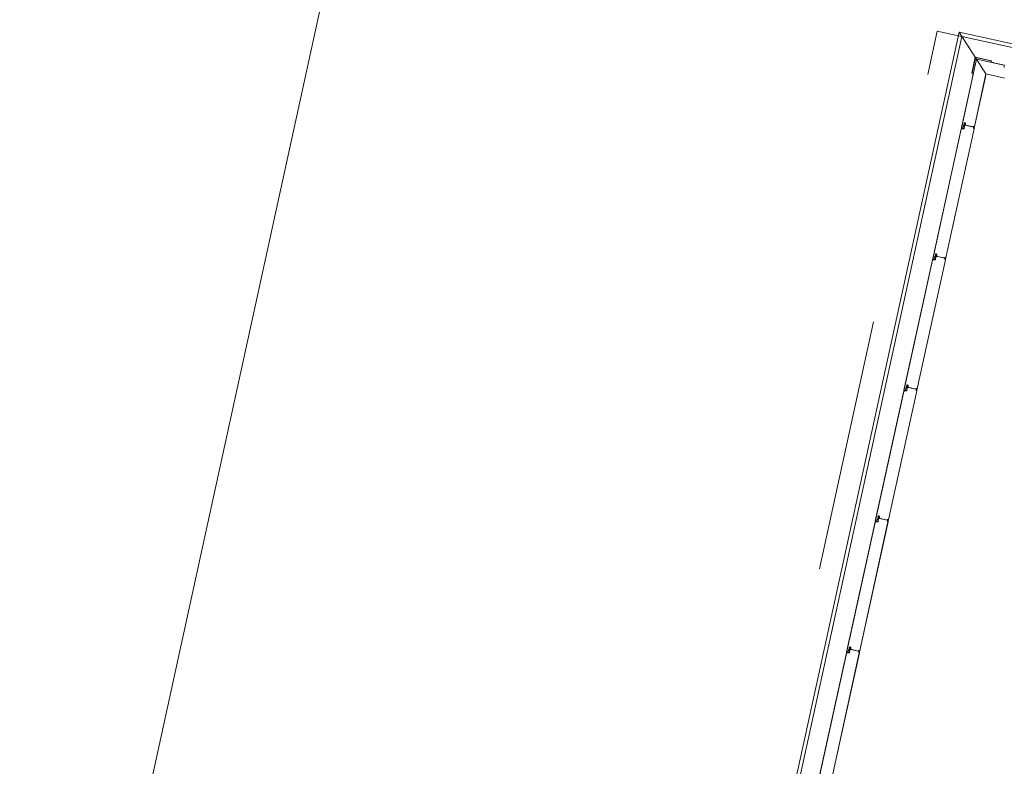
# Model space of a CAD drawing. Header units: metres. Extents: x 233012 to 233264, y 553571 to 554014.
# Tile 278 of 313: x 233092.7 to 233100.48, y 554002.74 to 554008.64. Entities that reach past the tile are written whole.
import ezdxf

# ---------------------------------------------------------------- set-up
doc = ezdxf.new("R2010")
doc.units = ezdxf.units.M
doc.linetypes.add('NLCS-HIDDEN', pattern=[4, 2, -2])
for name, color, linetype, lineweight in [('A-N---NPP', 251, 'NLCS-HIDDEN', 9), ('A-NA23_vloer', 252, 'Continuous', 0), ('A-NL$1B_3D-modellen_algemeen', 252, 'Continuous', 5), ('A-NL$1B_3D-modellen_algemeen-drsn', 252, 'Continuous', 5), ('A-NL23_vloeraanzicht', 252, 'Continuous', 5)]:
    doc.layers.add(name, color=color, linetype=linetype, lineweight=lineweight)

# ---------------------------------------------------------------- blocks, each defined once
blk = doc.blocks.new('NLRS_41_GM_WPB_waterslag_gen_mie - waterslag-5562979-01_Situatie')
at = {"layer": 'A-NL$1B_3D-modellen_algemeen'}
for p, q in [((-51.4815, 0.279), (51.2025, 0.279)), ((-51.4815, 0.279), (-51.3145, 0.112)), ((-51.3125, 0.11), (-51.3015, 0.099))]:
    blk.add_line(p, q, dxfattribs=at)
blk = doc.blocks.new('NLRS_41_GM_WPB_waterslag_gen_mie - waterslag-5560439-01_Situatie')
at = {"layer": 'A-NL$1B_3D-modellen_algemeen'}
for p, q in [((-12.2295, -0.112), (-12.3965, -0.279)), ((-12.2165, -0.099), (-12.2275, -0.11)), ((12.1175, -0.279), (-12.3965, -0.279))]:
    blk.add_line(p, q, dxfattribs=at)
blk = doc.blocks.new('NLRS_41_GM_TLB_zetwerk hoek_gen_mie - 130x20x12-6129451-01_Situatie')
at = {"layer": 'A-NL$1B_3D-modellen_algemeen-drsn'}
for p, q in [((0.002, 0.138), (0, 0.138)), ((0, 0.138), (0, 0.116)), ((0, 0.116), (0.01, 0.116)), ((0.002, 0.118), (0.002, 0.138)), ((0.012, 0.118), (0.002, 0.118)), ((0.01, 0.116), (0.01, -0.01)), ((0.012, -0.012), (0.012, 0.118)), ((-0.116, 0), (-0.138, 0)), ((-0.138, 0), (-0.138, -0.002)), ((-0.116, -0.01), (-0.116, 0)), ((-0.138, -0.002), (-0.118, -0.002)), ((-0.118, -0.002), (-0.118, -0.012)), ((-0.118, -0.012), (0.012, -0.012)), ((0.01, -0.01), (-0.116, -0.01))]:
    blk.add_line(p, q, dxfattribs=at)

msp = doc.modelspace()

# ---------------------------------------------------------------- linework, layer by layer
at = {"layer": 'A-N---NPP', "flags": 128}
msp.add_lwpolyline([(233208.526, 553888.618), (233228.609, 553980.395), (233099.954, 554008.548), (233025.404, 553667.867), (233154.055, 553639.689), (233189.361, 553801.036), (233206.475, 553797.378), (233225.622, 553884.877)], close=True, dxfattribs=at)
at = {"layer": 'A-NA23_vloer', "flags": 128}
msp.add_lwpolyline([(233189.7304, 553676.5115), (233188.6615, 553671.627), (233028.9605, 553706.5739), (233096.3338, 554014.4585), (233264.2582, 553977.7124), (233263.9339, 553967.3248), (233258.9348, 553967.4302), (233259.131, 553973.716), (233100.1493, 554008.5053), (233034.9138, 553710.3894), (233189.7304, 553676.5115)], dxfattribs=at)
at = {"layer": 'A-NL$1B_3D-modellen_algemeen-drsn'}
for p, q in [((233100.2639, 554008.3267), (233100.1446, 554007.7818)), ((233100.1465, 554007.7855), (233100.2646, 554008.3255)), ((233100.4846, 554008.2784), (233100.2639, 554008.3267)), ((233100.3394, 554008.2088), (233100.2646, 554008.3255)), ((233100.2646, 554008.3255), (233100.4805, 554008.2782)), ((233100.4837, 554008.2747), (233100.4841, 554008.2589)), ((233100.2457, 554007.7808), (233100.3394, 554008.2088)), ((233100.2936, 554007.9946), (233100.3376, 554008.1959)), ((233100.4854, 554008.1768), (233100.3394, 554008.2088)), ((233100.2467, 554007.7805), (233100.291, 554007.9829)), ((233100.1433, 554007.7756), (233099.918, 554006.7463)), ((233100.1434, 554007.7716), (233099.9199, 554006.75)), ((233100.2448, 554007.7765), (233100.0192, 554006.7453)), ((233100.0201, 554006.745), (233100.2458, 554007.7762)), ((233100.1627, 554007.7761), (233100.1433, 554007.7756)), ((233100.1628, 554007.7751), (233100.147, 554007.7747)), ((233100.1589, 554007.797), (233100.1553, 554007.7805)), ((233100.1563, 554007.7803), (233100.1599, 554007.7968)), ((233100.1632, 554007.8026), (233100.167, 554007.8197)), ((233100.1642, 554007.8024), (233100.1679, 554007.8195)), ((233100.1674, 554007.8143), (233100.1651, 554007.8035)), ((233100.1692, 554007.7968), (233100.1651, 554007.7781)), ((233100.1684, 554007.8141), (233100.166, 554007.8033)), ((233100.1702, 554007.7966), (233100.1661, 554007.7779)), ((233100.2384, 554007.7897), (233100.1749, 554007.8036)), ((233100.1773, 554007.8177), (233100.1757, 554007.805)), ((233100.1767, 554007.8048), (233100.1783, 554007.8176)), ((233100.177, 554007.8031), (233100.2372, 554007.7899)), ((233100.2435, 554007.7935), (233100.2432, 554007.781)), ((233100.2445, 554007.7935), (233100.2442, 554007.781)), ((233099.9167, 554006.7401), (233099.6914, 554005.7108)), ((233100.0182, 554006.741), (233099.7926, 554005.7098)), ((233099.7935, 554005.7095), (233100.0192, 554006.7407)), ((233099.9362, 554006.7406), (233099.9167, 554006.7401)), ((233099.9362, 554006.7396), (233099.9204, 554006.7392)), ((233099.9323, 554006.7615), (233099.9287, 554006.745)), ((233099.9297, 554006.7448), (233099.9333, 554006.7613)), ((233099.9366, 554006.7672), (233099.9404, 554006.7842)), ((233099.9376, 554006.7669), (233099.9413, 554006.784)), ((233099.9408, 554006.7789), (233099.9385, 554006.768)), ((233099.9426, 554006.7613), (233099.9385, 554006.7426)), ((233099.9418, 554006.7786), (233099.9394, 554006.7678)), ((233099.9395, 554006.7424), (233099.9436, 554006.7611)), ((233100.0118, 554006.7542), (233099.9483, 554006.7681)), ((233099.9507, 554006.7822), (233099.9491, 554006.7695)), ((233099.9501, 554006.7693), (233099.9517, 554006.7821)), ((233099.9504, 554006.7676), (233100.0106, 554006.7545)), ((233100.0169, 554006.758), (233100.0167, 554006.7455)), ((233100.0177, 554006.7455), (233100.0179, 554006.758)), ((233099.9168, 554006.7361), (233099.6933, 554005.7145)), ((233099.71, 554005.7317), (233099.7138, 554005.7487)), ((233099.711, 554005.7314), (233099.7147, 554005.7485)), ((233099.7142, 554005.7434), (233099.7119, 554005.7325)), ((233099.7128, 554005.7323), (233099.7152, 554005.7431)), ((233099.7852, 554005.7187), (233099.7217, 554005.7326)), ((233099.7242, 554005.7467), (233099.7225, 554005.734)), ((233099.7251, 554005.7466), (233099.7235, 554005.7338)), ((233099.7238, 554005.7321), (233099.784, 554005.719)), ((233099.6901, 554005.7047), (233099.4648, 554004.6753)), ((233099.4667, 554004.679), (233099.6902, 554005.7006)), ((233099.566, 554004.6743), (233099.7916, 554005.7055)), ((233099.5669, 554004.674), (233099.7926, 554005.7052)), ((233099.7096, 554005.7051), (233099.6901, 554005.7047)), ((233099.7096, 554005.7041), (233099.6938, 554005.7037)), ((233099.7021, 554005.7095), (233099.7057, 554005.726)), ((233099.7031, 554005.7093), (233099.7067, 554005.7258)), ((233099.716, 554005.7258), (233099.7119, 554005.7071)), ((233099.7129, 554005.7069), (233099.717, 554005.7256)), ((233099.7903, 554005.7225), (233099.7901, 554005.71)), ((233099.7913, 554005.7225), (233099.7911, 554005.71)), ((233099.4635, 554004.6692), (233099.2383, 554003.6398)), ((233099.4636, 554004.6651), (233099.2401, 554003.6435)), ((233099.565, 554004.67), (233099.3394, 554003.6388)), ((233099.3403, 554003.6385), (233099.566, 554004.6697)), ((233099.483, 554004.6697), (233099.4635, 554004.6692)), ((233099.4672, 554004.6682), (233099.483, 554004.6687)), ((233099.4755, 554004.674), (233099.4791, 554004.6905)), ((233099.4765, 554004.6738), (233099.4801, 554004.6903)), ((233099.4872, 554004.7132), (233099.4834, 554004.6962)), ((233099.4844, 554004.6959), (233099.4881, 554004.713)), ((233099.4876, 554004.7079), (233099.4853, 554004.697)), ((233099.4894, 554004.6903), (233099.4853, 554004.6716)), ((233099.4886, 554004.7076), (233099.4863, 554004.6968)), ((233099.4863, 554004.6714), (233099.4904, 554004.6901)), ((233099.5586, 554004.6832), (233099.4951, 554004.6971)), ((233099.4976, 554004.7112), (233099.4959, 554004.6985)), ((233099.4969, 554004.6983), (233099.4985, 554004.7111)), ((233099.4972, 554004.6966), (233099.5574, 554004.6835)), ((233099.5637, 554004.687), (233099.5635, 554004.6745)), ((233099.5647, 554004.687), (233099.5645, 554004.6745)), ((233099.2369, 554003.6337), (233099.0117, 554002.6043)), ((233099.0135, 554002.608), (233099.237, 554003.6296)), ((233099.3384, 554003.6345), (233099.1128, 554002.6033)), ((233099.1591, 554002.8103), (233099.3394, 554003.6342)), ((233099.2564, 554003.6342), (233099.2369, 554003.6337)), ((233099.2406, 554003.6328), (233099.2564, 554003.6332)), ((233099.2525, 554003.655), (233099.2489, 554003.6385)), ((233099.2499, 554003.6383), (233099.2535, 554003.6548)), ((233099.2606, 554003.6777), (233099.2568, 554003.6607)), ((233099.2578, 554003.6604), (233099.2615, 554003.6775)), ((233099.261, 554003.6724), (233099.2587, 554003.6615)), ((233099.2628, 554003.6548), (233099.2587, 554003.6361)), ((233099.262, 554003.6721), (233099.2597, 554003.6613)), ((233099.2597, 554003.6359), (233099.2638, 554003.6546)), ((233099.332, 554003.6477), (233099.2685, 554003.6616)), ((233099.271, 554003.6757), (233099.2693, 554003.663)), ((233099.272, 554003.6756), (233099.2703, 554003.6628)), ((233099.2706, 554003.6611), (233099.3309, 554003.648)), ((233099.3371, 554003.6515), (233099.3369, 554003.639)), ((233099.3379, 554003.639), (233099.3381, 554003.6515))]:
    msp.add_line(p, q, dxfattribs=at)
for centre, major_axis, ratio, start_param, end_param in [((233100.4797, 554008.2743), (0.00267, -0.00298), 1, 0.931354, 2.19532), ((233100.4797, 554008.2743), (-0.00344, -0.00203), 1, 2.699863, 3.963829), ((233100.1473, 554007.7708), (0.00298, 0.00267), 1, 0.931354, 2.19532), ((233100.1473, 554007.7708), (0.00203, -0.00344), 1, 2.699863, 3.963829), ((233100.1506, 554007.7846), (0.0042, 0.00007), 1, 2.909966, 4.217373), ((233100.1506, 554007.7846), (0.00345, -0.0024), 1, 3.534291, 4.841698), ((233100.1531, 554007.781), (0.00151, -0.00282), 1, 5.313654, 7.14784), ((233100.1531, 554007.781), (0.0017, -0.0014), 1, 4.924274, 6.758459), ((233100.1531, 554007.781), (0.00081, -0.00205), 1, 5.42827, 7.262456), ((233100.1623, 554007.7963), (0.00188, -0.00295), 1, 3.371735, 3.930592), ((233100.1623, 554007.7963), (-0.00016, -0.0035), 1, 3.985195, 4.544052), ((233100.1623, 554007.7963), (0.00108, -0.00225), 1, 3.490623, 4.04948), ((233100.1611, 554007.8031), (0.00189, -0.00113), 1, 6.046079, 6.604935), ((233100.1611, 554007.8031), (0.00144, -0.00166), 1, 0.083893, 0.64275), ((233100.1627, 554007.7786), (0.00225, 0.00108), 1, 4.29038, 5.620278), ((233100.1627, 554007.7786), (0.00143, -0.0032), 1, 5.888446, 7.218344), ((233100.1627, 554007.7786), (0.00275, 0.00217), 1, 4.069193, 5.39909), ((233100.1611, 554007.8031), (0.00315, -0.00056), 1, 5.686243, 6.2451), ((233100.1682, 554007.8028), (0.00316, 0.00052), 1, 2.764345, 4.299093), ((233100.1682, 554007.8028), (0.00218, 0.00029), 1, 2.796726, 4.331349), ((233100.1682, 554007.8028), (0.0022, -0.00005), 1, 2.951707, 4.48633), ((233100.1704, 554007.819), (0.00116, 0.0033), 1, 0.122489, 1.693286), ((233100.1704, 554007.819), (0.00116, 0.0033), 1, 0.122489, 1.693286), ((233100.1706, 554007.8137), (0.00306, 0.00094), 1, 1.055608, 2.626404), ((233100.1668, 554007.7973), (-0.0004, -0.00247), 1, 1.517566, 3.052924), ((233100.1668, 554007.7973), (0.00138, 0.00322), 1, 4.902642, 6.438001), ((233100.1668, 554007.7973), (0.00212, -0.00278), 1, 0.704419, 2.239778), ((233100.1704, 554007.819), (0.00192, 0.0016), 1, 0.662909, 2.233706), ((233100.1706, 554007.8137), (0.00219, 0.00023), 1, 1.249046, 2.819842), ((233100.1706, 554007.8137), (0.00219, 0.00023), 1, 1.249046, 2.819842), ((233100.1722, 554007.8133), (0.00131, 0.00177), 1, 5.221733, 6.705263), ((233100.1722, 554007.8133), (0.00072, 0.00208), 1, 4.916898, 6.400428), ((233100.1722, 554007.8133), (0.00246, -0.00204), 1, 0.564994, 2.048524), ((233100.1769, 554007.8051), (0.00077, 0.00341), 1, 1.664264, 2.402198), ((233100.1769, 554007.8051), (0.0035, -0.00012), 1, 3.048082, 3.786017), ((233100.1769, 554007.8051), (0.00199, 0.00152), 1, 2.360264, 3.114134), ((233100.1749, 554007.818), (0.00137, 0.00209), 1, 5.162977, 6.646507), ((233100.1749, 554007.818), (-0.00014, -0.0035), 1, 1.481303, 2.964833), ((233100.1749, 554007.818), (0.00145, 0.00319), 1, 5.011082, 6.494612), ((233100.1773, 554007.8047), (0.00061, -0.00153), 1, 4.202447, 5.685977), ((233100.1773, 554007.8047), (0.000586, -0.000281), 1, 3.460683, 4.944212), ((233100.1773, 554007.8047), (0.000142, -0.000634), 1, 4.363322, 5.846852), ((233100.2374, 554007.7909), (0.000794, -0.000608), 1, 5.150418, 6.721214), ((233100.2386, 554007.7907), (0.000884, -0.000467), 1, 4.982599, 6.553395), ((233100.2411, 554007.7936), (0.00069, 0.00186), 1, 0.040866, 1.709453), ((233100.2429, 554007.781), (0.0027, -0.0013), 1, 2.472128, 4.943664), ((233100.2429, 554007.781), (0.00299, -0.00023), 1, 2.099436, 4.570971), ((233100.2415, 554007.7932), (0.00031, 0.00126), 1, 4.933576, 7.877773), ((233100.2429, 554007.781), (0.00199, -0.00017), 1, 2.107302, 4.578591), ((233100.2415, 554007.7932), (0.000034, -0.000291), 1, 1.43767, 4.381867), ((233100.2415, 554007.7932), (0.000102, -0.000275), 1, 1.198998, 4.143195), ((233100.2415, 554007.7935), (0.00045, -0.00195), 1, 1.326327, 2.798059), ((233100.2416, 554007.7837), (0.000994, -0.000113), 1, 5.278694, 6.377924), ((233100.245, 554007.7812), (0.00164, 0.00075), 1, 2.825219, 5.469697), ((233100.2438, 554007.7767), (0.000016, -0.001), 1, 1.338972, 2.909768), ((233100.2438, 554007.7767), (0.000016, -0.001), 1, 1.338972, 2.909768), ((233100.245, 554007.7812), (0.000791, -0.000117), 1, 3.465414, 5.959476), ((233100.245, 554007.7812), (0.000584, 0.000547), 1, 2.566065, 5.060127), ((233100.2438, 554007.7767), (0.00145, 0.00138), 1, 5.307534, 6.87833), ((233099.9207, 554006.7353), (0.00298, 0.00267), 1, 0.931354, 2.19532), ((233099.9207, 554006.7353), (0.00203, -0.00344), 1, 2.699863, 3.963829), ((233099.924, 554006.7491), (0.0042, 0.00007), 1, 2.909966, 4.217373), ((233099.924, 554006.7491), (0.00345, -0.0024), 1, 3.534291, 4.841698), ((233099.9266, 554006.7455), (0.00151, -0.00282), 1, 5.313654, 7.14784), ((233099.9266, 554006.7455), (0.0017, -0.0014), 1, 4.924274, 6.758459), ((233099.9266, 554006.7455), (0.00081, -0.00205), 1, 5.42827, 7.262456), ((233099.9357, 554006.7608), (0.00188, -0.00295), 1, 3.371735, 3.930592), ((233099.9357, 554006.7608), (-0.00016, -0.0035), 1, 3.985195, 4.544052), ((233099.9357, 554006.7608), (0.00108, -0.00225), 1, 3.490623, 4.04948), ((233099.9345, 554006.7676), (0.00189, -0.00113), 1, 6.046079, 6.604935), ((233099.9345, 554006.7676), (0.00144, -0.00166), 1, 0.083893, 0.64275), ((233099.9361, 554006.7431), (0.00225, 0.00108), 1, 4.29038, 5.620278), ((233099.9361, 554006.7431), (0.00143, -0.0032), 1, 5.888446, 7.218344), ((233099.9361, 554006.7431), (0.00275, 0.00217), 1, 4.069193, 5.39909), ((233099.9345, 554006.7676), (0.00315, -0.00056), 1, 5.686243, 6.2451), ((233099.9416, 554006.7673), (0.00316, 0.00052), 1, 2.764345, 4.299093), ((233099.9416, 554006.7673), (0.00218, 0.00029), 1, 2.796726, 4.331349), ((233099.9416, 554006.7673), (0.0022, -0.00005), 1, 2.951707, 4.48633), ((233099.9438, 554006.7835), (0.00116, 0.0033), 1, 0.122489, 1.693286), ((233099.9438, 554006.7835), (0.00116, 0.0033), 1, 0.122489, 1.693286), ((233099.944, 554006.7782), (0.00306, 0.00094), 1, 1.055608, 2.626404), ((233099.9402, 554006.7618), (-0.0004, -0.00247), 1, 1.517566, 3.052924), ((233099.9402, 554006.7618), (0.00138, 0.00322), 1, 4.902642, 6.438001), ((233099.9402, 554006.7618), (0.00212, -0.00278), 1, 0.704419, 2.239778), ((233099.9438, 554006.7835), (0.00192, 0.0016), 1, 0.662909, 2.233706), ((233099.944, 554006.7782), (0.00219, 0.00023), 1, 1.249046, 2.819842), ((233099.944, 554006.7782), (0.00219, 0.00023), 1, 1.249046, 2.819842), ((233099.9456, 554006.7778), (0.00131, 0.00177), 1, 5.221733, 6.705263), ((233099.9456, 554006.7778), (0.00072, 0.00208), 1, 4.916898, 6.400428), ((233099.9456, 554006.7778), (0.00246, -0.00204), 1, 0.564994, 2.048524), ((233099.9503, 554006.7696), (0.00077, 0.00341), 1, 1.664264, 2.402198), ((233099.9503, 554006.7696), (0.0035, -0.00012), 1, 3.048082, 3.786017), ((233099.9503, 554006.7696), (0.00199, 0.00152), 1, 2.360264, 3.114134), ((233099.9483, 554006.7825), (0.00137, 0.00209), 1, 5.162977, 6.646507), ((233099.9483, 554006.7825), (-0.00014, -0.0035), 1, 1.481303, 2.964833), ((233099.9483, 554006.7825), (0.00145, 0.00319), 1, 5.011082, 6.494612), ((233099.9507, 554006.7692), (0.00061, -0.00153), 1, 4.202447, 5.685977), ((233099.9507, 554006.7692), (0.000586, -0.000281), 1, 3.460683, 4.944212), ((233099.9507, 554006.7692), (0.000142, -0.000634), 1, 4.363322, 5.846852), ((233100.0109, 554006.7554), (0.000794, -0.000608), 1, 5.150418, 6.721214), ((233100.012, 554006.7552), (0.000884, -0.000467), 1, 4.982599, 6.553395), ((233100.0145, 554006.7581), (0.00069, 0.00186), 1, 0.040866, 1.709453), ((233100.0163, 554006.7455), (0.0027, -0.0013), 1, 2.472128, 4.943664), ((233100.0163, 554006.7455), (0.00299, -0.00023), 1, 2.099436, 4.570971), ((233100.0149, 554006.7577), (0.00031, 0.00126), 1, 4.933576, 7.877773), ((233100.0163, 554006.7455), (0.00199, -0.00017), 1, 2.107302, 4.578591), ((233100.0149, 554006.7577), (0.000034, -0.000291), 1, 1.43767, 4.381867), ((233100.0149, 554006.7577), (0.000102, -0.000275), 1, 1.198998, 4.143195), ((233100.0149, 554006.758), (0.00045, -0.00195), 1, 1.326327, 2.798059), ((233100.015, 554006.7482), (0.000994, -0.000113), 1, 5.278694, 6.377924), ((233100.0184, 554006.7457), (0.00164, 0.00075), 1, 2.825219, 5.469697), ((233100.0172, 554006.7412), (0.000016, -0.001), 1, 1.338972, 2.909768), ((233100.0172, 554006.7412), (0.000016, -0.001), 1, 1.338972, 2.909768), ((233100.0184, 554006.7457), (0.000791, -0.000117), 1, 3.465414, 5.959476), ((233100.0184, 554006.7457), (0.000584, 0.000547), 1, 2.566065, 5.060127), ((233100.0172, 554006.7412), (0.00145, 0.00138), 1, 5.307534, 6.87833), ((233099.7091, 554005.7253), (0.00188, -0.00295), 1, 3.371735, 3.930592), ((233099.7091, 554005.7253), (-0.00016, -0.0035), 1, 3.985195, 4.544052), ((233099.7079, 554005.7321), (0.00189, -0.00113), 1, 6.046079, 6.604935), ((233099.7079, 554005.7321), (0.00144, -0.00166), 1, 0.083893, 0.64275), ((233099.7079, 554005.7321), (0.00315, -0.00056), 1, 5.686243, 6.2451), ((233099.715, 554005.7318), (0.00197, 0.00253), 1, 2.016961, 3.551709), ((233099.715, 554005.7318), (0.00171, 0.00138), 1, 2.248847, 3.78347), ((233099.715, 554005.7318), (-0.00058, 0.00212), 1, 1.088837, 2.623459), ((233099.7172, 554005.748), (0.00116, 0.0033), 1, 0.122489, 1.693286), ((233099.7172, 554005.748), (0.00116, 0.0033), 1, 0.122489, 1.693286), ((233099.7174, 554005.7427), (-0.00314, 0.00061), 1, 4.687248, 6.258044), ((233099.7136, 554005.7263), (-0.00153, 0.00198), 1, 3.836994, 5.372353), ((233099.7136, 554005.7263), (-0.00037, 0.00348), 1, 4.390569, 5.925927), ((233099.7136, 554005.7263), (-0.00184, 0.00297), 1, 3.941765, 5.477123), ((233099.7172, 554005.748), (0.00192, 0.0016), 1, 0.662909, 2.233706), ((233099.7174, 554005.7427), (0.00171, 0.00138), 1, 0.677683, 2.248479), ((233099.7174, 554005.7427), (0.00171, 0.00138), 1, 0.677683, 2.248479), ((233099.719, 554005.7423), (-0.00197, 0.00097), 1, 3.47021, 4.953739), ((233099.719, 554005.7423), (0.00002, 0.0022), 1, 4.593242, 6.076772), ((233099.719, 554005.7423), (-0.00073, 0.00312), 1, 4.354306, 5.837835), ((233099.7237, 554005.7341), (-0.0031, 0.00162), 1, 0.352349, 1.090283), ((233099.7237, 554005.7341), (-0.00305, 0.00172), 1, 0.383946, 1.12188), ((233099.7237, 554005.7341), (-0.00196, 0.00155), 1, 0.541777, 1.295646), ((233099.7217, 554005.747), (0.00137, 0.00209), 1, 5.162977, 6.646507), ((233099.7217, 554005.747), (-0.00014, -0.0035), 1, 1.481303, 2.964833), ((233099.7217, 554005.747), (0.00145, 0.00319), 1, 5.011082, 6.494612), ((233099.7241, 554005.7338), (0.00061, -0.00153), 1, 4.202447, 5.685977), ((233099.7241, 554005.7338), (0.000586, -0.000281), 1, 3.460683, 4.944212), ((233099.7241, 554005.7338), (0.000142, -0.000634), 1, 4.363322, 5.846852), ((233099.6941, 554005.6998), (0.00344, 0.00205), 1, 1.125099, 2.389065), ((233099.6941, 554005.6998), (-0.004, 0.00004), 1, 4.812806, 6.076772), ((233099.6974, 554005.7136), (0.0042, 0.00007), 1, 2.909966, 4.217373), ((233099.6974, 554005.7136), (0.00345, -0.0024), 1, 3.534291, 4.841698), ((233099.7, 554005.71), (0.00151, -0.00282), 1, 5.313654, 7.14784), ((233099.7, 554005.71), (0.0017, -0.0014), 1, 4.924274, 6.758459), ((233099.7, 554005.71), (0.00081, -0.00205), 1, 5.42827, 7.262456), ((233099.7091, 554005.7253), (0.00108, -0.00225), 1, 3.490623, 4.04948), ((233099.7095, 554005.7076), (0.00236, 0.00083), 1, 4.397544, 5.727442), ((233099.7095, 554005.7076), (-0.00348, 0.00038), 1, 1.703979, 3.033877), ((233099.7095, 554005.7076), (0.00277, 0.00214), 1, 4.078875, 5.408772), ((233099.7843, 554005.7199), (0.000794, -0.000608), 1, 5.150418, 6.721214), ((233099.7879, 554005.7226), (0.00069, 0.00186), 1, 0.040866, 1.709453), ((233099.7897, 554005.71), (-0.00067, 0.00292), 1, 0.226765, 2.698301), ((233099.7897, 554005.71), (-0.00298, 0.00032), 1, 5.274183, 7.745718), ((233099.7883, 554005.7222), (0.000923, 0.000906), 1, 5.48877, 8.432967), ((233099.7897, 554005.71), (-0.00125, 0.00156), 1, 6.059704, 8.530993), ((233099.7883, 554005.7222), (-0.000277, 0.000098), 1, 3.463097, 6.407294), ((233099.7883, 554005.7222), (-0.000136, 0.00026), 1, 4.211974, 7.156172), ((233099.7883, 554005.7225), (0.00045, -0.00195), 1, 1.326327, 2.798059), ((233099.7884, 554005.7127), (0.000998, 0.000066), 1, 5.10003, 6.19926), ((233099.7918, 554005.7102), (0.00164, 0.00075), 1, 2.825219, 5.469697), ((233099.7906, 554005.7057), (-0.000903, 0.000431), 1, 3.371248, 4.942044), ((233099.7906, 554005.7057), (-0.000903, 0.000431), 1, 3.371248, 4.942044), ((233099.7918, 554005.7102), (0.000791, -0.000117), 1, 3.465414, 5.959476), ((233099.7918, 554005.7102), (0.000584, 0.000547), 1, 2.566065, 5.060127), ((233099.7906, 554005.7057), (-0.00184, 0.00078), 1, 3.327879, 4.898675), ((233099.4675, 554004.6643), (0.00136, 0.00376), 1, 0.438399, 1.702365), ((233099.4675, 554004.6643), (0.00348, 0.00198), 1, 1.145389, 2.409354), ((233099.4708, 554004.6781), (-0.00418, 0.00045), 1, 6.17547, 7.482877), ((233099.4708, 554004.6781), (0.00191, 0.00374), 1, 1.826599, 3.134006), ((233099.4734, 554004.6745), (-0.00166, 0.00273), 1, 2.116784, 3.95097), ((233099.4734, 554004.6745), (0.00011, 0.0022), 1, 2.711929, 4.546115), ((233099.4734, 554004.6745), (-0.00164, 0.00147), 1, 1.824214, 3.6584), ((233099.4825, 554004.6898), (0.00038, 0.00348), 1, 0.904224, 1.463081), ((233099.4825, 554004.6898), (0.0035, 0), 1, 2.367305, 2.926162), ((233099.4825, 554004.6898), (0.00195, 0.00157), 1, 1.689623, 2.248479), ((233099.4813, 554004.6966), (0.00178, 0.0013), 1, 4.87882, 5.437676), ((233099.4813, 554004.6966), (-0.00116, 0.00187), 1, 3.382908, 3.941765), ((233099.4829, 554004.6721), (0.00154, 0.00197), 1, 3.82835, 5.158248), ((233099.4829, 554004.6721), (0.00038, 0.00348), 1, 3.274776, 4.604674), ((233099.4829, 554004.6721), (0.00212, 0.00279), 1, 3.817235, 5.147133), ((233099.4884, 554004.6964), (-0.00281, 0.00154), 1, 0.285289, 1.820037), ((233099.4884, 554004.6964), (-0.00203, 0.00086), 1, 0.186654, 1.721276), ((233099.4884, 554004.6964), (-0.00153, 0.00158), 1, 0.586803, 2.121426), ((233099.4906, 554004.7125), (0.00316, 0.00151), 1, 0.909507, 2.480303), ((233099.4906, 554004.7125), (0.00316, 0.00151), 1, 0.909507, 2.480303), ((233099.4908, 554004.7072), (0.0032, 0.0001), 1, 1.323931, 2.894727), ((233099.487, 554004.6908), (0.00157, 0.00195), 1, 5.175967, 6.711325), ((233099.487, 554004.6908), (0.00239, 0.00256), 1, 5.246915, 6.782274), ((233099.487, 554004.6908), (0.00038, 0.00348), 1, 4.604674, 6.140032), ((233099.4908, 554004.7072), (0.00217, 0.00036), 1, 1.192871, 2.763668), ((233099.4908, 554004.7072), (0.00217, 0.00036), 1, 1.192871, 2.763668), ((233099.4924, 554004.7068), (-0.00071, 0.00208), 1, 4.255608, 5.739138), ((233099.4924, 554004.7068), (0.00187, 0.00116), 1, 5.599828, 7.083357), ((233099.4924, 554004.7068), (-0.00306, 0.00093), 1, 3.309334, 4.792864), ((233099.4971, 554004.6986), (-0.00105, 0.00334), 1, 1.137747, 1.875681), ((233099.4971, 554004.6986), (-0.00328, 0.00123), 1, 0.229919, 0.967853), ((233099.4971, 554004.6986), (-0.00205, 0.00144), 1, 0.483531, 1.237401), ((233099.4951, 554004.7115), (-0.00179, 0.00174), 1, 3.784053, 5.267582), ((233099.4951, 554004.7115), (-0.00276, 0.00215), 1, 3.674718, 5.158248), ((233099.4951, 554004.7115), (-0.00293, 0.00192), 1, 3.592699, 5.076229), ((233099.4976, 554004.6983), (0.0014, 0.00088), 1, 2.452988, 3.936517), ((233099.4976, 554004.6983), (0.000424, 0.000493), 1, 2.152963, 3.636492), ((233099.4976, 554004.6983), (0.000624, 0.000183), 1, 2.728445, 4.211975), ((233099.5577, 554004.6844), (0.000265, 0.000964), 1, 3.194753, 4.765549), ((233099.5588, 554004.6842), (0.000265, 0.000964), 1, 3.194753, 4.765549), ((233099.5613, 554004.6871), (-0.00125, 0.00155), 1, 5.291786, 6.960374), ((233099.5631, 554004.6745), (0.00096, 0.00284), 1, 0.78034, 3.251875), ((233099.5631, 554004.6745), (0.00162, 0.00252), 1, 1.025442, 3.496977), ((233099.5617, 554004.6867), (0.00042, 0.00122), 1, 5.025122, 7.969319), ((233099.5631, 554004.6745), (0.00156, 0.00125), 1, 1.347315, 3.818604), ((233099.5617, 554004.6867), (-0.000184, 0.000228), 1, 4.016671, 6.960868), ((233099.5617, 554004.6867), (-0.000065, 0.000286), 0.999999, 4.471548, 7.415745), ((233099.5617, 554004.687), (-0.00164, 0.00115), 1, 3.735681, 5.207414), ((233099.5618, 554004.6772), (-0.000922, 0.000387), 1, 2.422085, 3.521315), ((233099.5653, 554004.6747), (-0.0001, 0.0018), 1, 1.626743, 4.271222), ((233099.564, 554004.6702), (-0.000956, 0.000294), 1, 3.22413, 4.794927), ((233099.564, 554004.6702), (-0.000956, 0.000294), 1, 3.22413, 4.794927), ((233099.5653, 554004.6747), (-0.000125, 0.00079), 1, 1.590377, 4.084439), ((233099.5653, 554004.6747), (-0.000005, 0.0008), 1, 1.741885, 4.235948), ((233099.564, 554004.6702), (-0.00153, 0.00129), 1, 3.629022, 5.199819), ((233099.2409, 554003.6288), (-0.00335, 0.00219), 1, 5.382612, 6.646578), ((233099.2409, 554003.6288), (-0.00316, 0.00246), 1, 5.465079, 6.729044), ((233099.2442, 554003.6426), (-0.00263, 0.00327), 1, 0.677683, 1.98509), ((233099.2442, 554003.6426), (0.00248, 0.00339), 1, 1.987475, 3.294882), ((233099.2468, 554003.639), (0.00076, 0.00311), 1, 2.902183, 4.736368), ((233099.2468, 554003.639), (0.00167, 0.00143), 1, 3.526705, 5.360891), ((233099.2468, 554003.639), (0.0022, 0.00003), 1, 4.218795, 6.052981), ((233099.2559, 554003.6543), (-0.00307, 0.00168), 1, 6.009313, 6.568169), ((233099.2559, 554003.6543), (-0.00285, 0.00203), 1, 6.127866, 6.686722), ((233099.2559, 554003.6543), (0.00195, 0.00157), 1, 1.689623, 2.248479), ((233099.2547, 554003.6611), (-0.00162, 0.00149), 1, 3.108762, 3.667619), ((233099.2547, 554003.6611), (-0.00085, 0.00203), 1, 3.539719, 4.098575), ((233099.2563, 554003.6367), (-0.00094, 0.00232), 1, 2.783379, 4.113277), ((233099.2563, 554003.6367), (0.00273, 0.00219), 1, 4.060174, 5.390072), ((233099.2563, 554003.6367), (-0.00047, 0.00347), 1, 3.031837, 4.361735), ((233099.2547, 554003.6611), (-0.00208, 0.00243), 1, 3.229722, 3.788579), ((233099.2618, 554003.6609), (-0.0018, 0.00265), 1, 0.760562, 2.29531), ((233099.2618, 554003.6609), (0.00171, 0.00138), 1, 2.248847, 3.78347), ((233099.2618, 554003.6609), (-0.00091, 0.002), 1, 0.927962, 2.462584), ((233099.264, 554003.677), (-0.0033, 0.00117), 1, 4.836497, 6.407294), ((233099.264, 554003.677), (-0.0033, 0.00117), 1, 4.836497, 6.407294), ((233099.2642, 554003.6717), (-0.00302, 0.00107), 1, 4.836497, 6.407294), ((233099.2604, 554003.6553), (-0.00066, 0.00241), 1, 4.229693, 5.765052), ((233099.2604, 554003.6553), (-0.0032, 0.00143), 1, 3.345597, 4.880956), ((233099.2604, 554003.6553), (0.00117, 0.0033), 1, 4.836497, 6.371856), ((233099.264, 554003.677), (-0.00179, 0.00174), 1, 5.267582, 6.838379), ((233099.2642, 554003.6717), (-0.00062, 0.00211), 1, 5.782771, 7.353567), ((233099.2642, 554003.6717), (-0.00062, 0.00211), 1, 5.782771, 7.353567), ((233099.2658, 554003.6713), (-0.00164, 0.00146), 1, 3.740419, 5.223949), ((233099.2658, 554003.6713), (-0.00202, 0.00086), 1, 3.415145, 4.898675), ((233099.2658, 554003.6713), (-0.00211, 0.0024), 1, 3.862909, 5.346439), ((233099.2705, 554003.6631), (-0.00105, 0.00334), 1, 1.137747, 1.875681), ((233099.2705, 554003.6631), (-0.00343, 0.00071), 1, 0.075068, 0.813002), ((233099.2705, 554003.6631), (-0.00114, 0.00222), 1, 0.968904, 1.722774), ((233099.2685, 554003.676), (-0.00132, 0.00212), 1, 4.029031, 5.512561), ((233099.2685, 554003.676), (0.00038, 0.00348), 1, 4.69194, 6.17547), ((233099.2685, 554003.676), (-0.00153, 0.00315), 1, 4.133118, 5.616648), ((233099.271, 554003.6628), (0.00073, 0.00148), 1, 1.899413, 3.382943), ((233099.271, 554003.6628), (0.000388, 0.000521), 1, 2.083, 3.56653), ((233099.271, 554003.6628), (-0.00008, 0.000645), 1, 1.318524, 2.802054), ((233099.3311, 554003.6489), (0.000583, 0.000812), 1, 3.549066, 5.119862), ((233099.3322, 554003.6487), (0.000108, 0.000994), 1, 3.033877, 4.604674), ((233099.3347, 554003.6516), (0.00199, 0.00003), 1, 1.242306, 2.910894), ((233099.3366, 554003.639), (-0.003, 0.00008), 1, 5.191609, 7.663144), ((233099.3351, 554003.6512), (0.000923, 0.000906), 1, 5.48877, 8.432967), ((233099.3366, 554003.639), (-0.00175, 0.00096), 1, 5.667005, 8.138294), ((233099.3351, 554003.6512), (0.000293, 0.000004), 1, 6.250376, 9.194573), ((233099.3351, 554003.6512), (-0.00011, 0.000272), 1, 4.310672, 7.25487), ((233099.3351, 554003.6515), (-0.002, 0.00012), 1, 3.182107, 4.65384), ((233099.3352, 554003.6417), (-0.000986, 0.000165), 1, 2.190261, 3.289491), ((233099.3387, 554003.6392), (-0.00179, 0.00019), 1, 0.216822, 2.8613), ((233099.3374, 554003.6347), (0.000541, 0.000841), 1, 5.068321, 6.639118), ((233099.3374, 554003.6347), (0.000541, 0.000841), 1, 5.068321, 6.639118), ((233099.3387, 554003.6392), (0.000059, 0.000798), 1, 1.822201, 4.316263), ((233099.3387, 554003.6392), (0.000797, 0.000071), 1, 3.230107, 5.72417), ((233099.3374, 554003.6347), (0.00113, 0.00165), 1, 5.09607, 6.666867)]:
    msp.add_ellipse(centre, major_axis=major_axis, ratio=ratio, start_param=start_param, end_param=end_param, dxfattribs=at)
at = {"layer": 'A-NL23_vloeraanzicht'}
msp.add_line((233028.9605, 553706.5739), (233096.3338, 554014.4585), dxfattribs=at)

# ---------------------------------------------------------------- block references
at = {"layer": 'A-NL$1B_3D-modellen_algemeen'}
for name, p, rotation in [('NLRS_41_GM_WPB_waterslag_gen_mie - waterslag-5560439-01_Situatie', (233097.7498, 553996.3702), 257.6567290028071), ('NLRS_41_GM_WPB_waterslag_gen_mie - waterslag-5562979-01_Situatie', (233150.3591, 553997.2621), 347.6567290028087), ('NLRS_41_GM_TLB_zetwerk hoek_gen_mie - 130x20x12-6129451-01_Situatie', (233100.2639, 554008.3267), 167.6567290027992)]:
    msp.add_blockref(name, p, dxfattribs=dict(at, rotation=rotation))

doc.saveas('drawing.dxf')
